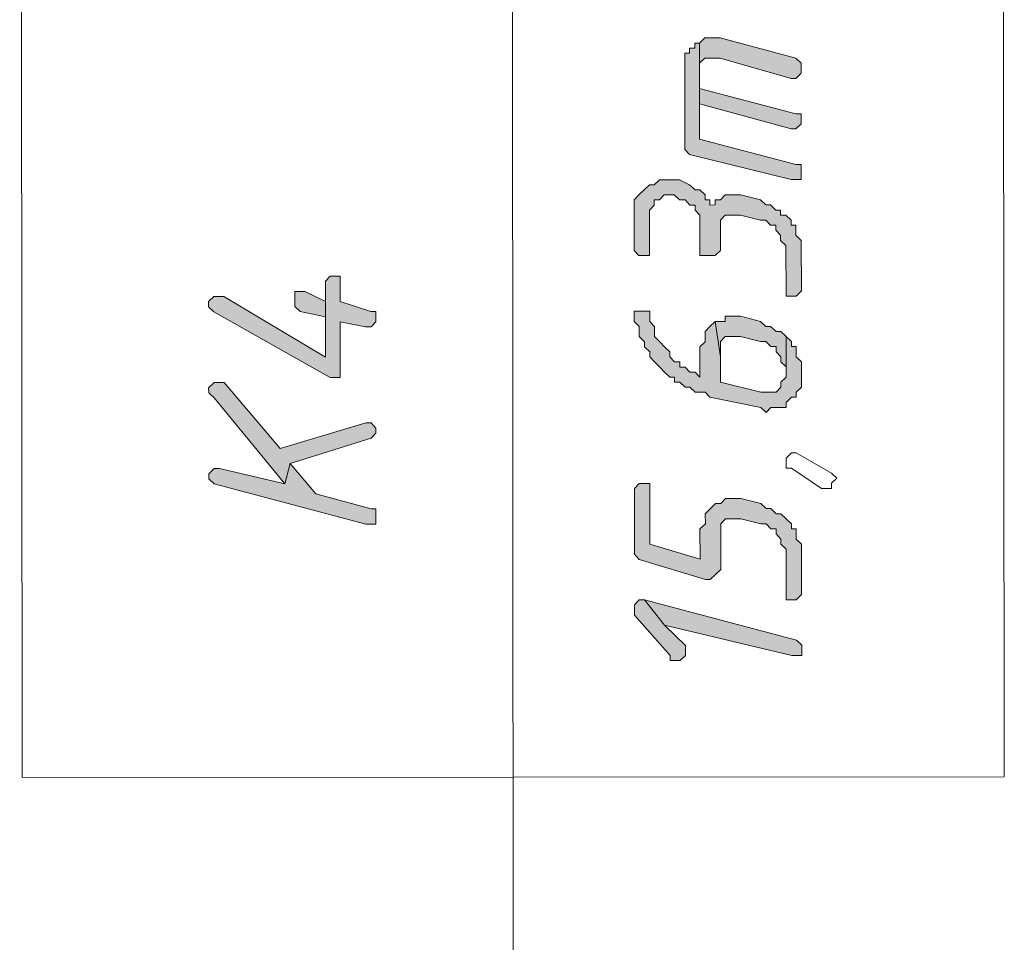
# Model space of a CAD drawing. Header units: inches. Extents: x -5850 to 5646, y 8947 to 13007.
# Tile 325 of 548: x -4449 to -4366, y 12589 to 12666. Entities that reach past the tile are written whole.
import ezdxf

# ---------------------------------------------------------------- set-up
doc = ezdxf.new("R2010")
doc.units = ezdxf.units.IN
doc.header["$MEASUREMENT"] = 0
for name, color, linetype in [('at_Entity', 7, 'Continuous'), ('at_Rect', 7, 'Continuous'), ('at_Solid', 7, 'Continuous')]:
    doc.layers.add(name, color=color, linetype=linetype)

msp = doc.modelspace()

# ---------------------------------------------------------------- hatches: boundary and pattern name
at = {"layer": 'at_Solid', "lineweight": 20}
for points in [[(-4391.877, 12663.946), (-4391.872, 12658.877), (-4391.875, 12661.838), (-4391.875, 12662.256), (-4391.43, 12662.681), (-4390.147, 12662.682), (-4384.234, 12660.997), (-4383.844, 12660.998), (-4383.398, 12661.422), (-4383.399, 12661.846), (-4383.399, 12662.264), (-4383.846, 12662.687), (-4390.148, 12664.371), (-4391.431, 12664.37)], [(-4393.102, 12662.255), (-4393.096, 12655.073), (-4392.705, 12654.655), (-4384.227, 12652.549), (-4383.39, 12652.55), (-4383.391, 12653.397), (-4383.392, 12653.816), (-4383.838, 12653.815), (-4391.87, 12655.922), (-4391.877, 12663.946), (-4392.267, 12663.946), (-4392.267, 12663.527), (-4392.713, 12663.527), (-4392.712, 12663.103), (-4393.103, 12663.103), (-4393.102, 12662.679)], [(-4391.872, 12658.877), (-4384.231, 12656.776), (-4383.84, 12656.776), (-4383.395, 12657.195), (-4383.395, 12657.619), (-4383.395, 12658.043), (-4383.841, 12658.042), (-4391.873, 12660.143), (-4391.875, 12661.838)], [(-4397.329, 12650), (-4397.326, 12646.626), (-4396.935, 12646.203), (-4396.043, 12646.204), (-4396.044, 12646.627), (-4396.047, 12650.001), (-4395.657, 12650.425), (-4395.657, 12650.849), (-4395.211, 12650.85), (-4394.821, 12651.274), (-4393.985, 12651.274), (-4393.538, 12650.851), (-4393.092, 12650.851), (-4392.701, 12650.428), (-4392.255, 12650.428), (-4392.255, 12650.005), (-4391.864, 12649.587), (-4391.861, 12646.207), (-4390.578, 12646.209), (-4390.133, 12646.633), (-4390.135, 12649.164), (-4389.745, 12649.589), (-4388.462, 12649.59), (-4386.789, 12649.167), (-4386.343, 12649.168), (-4385.952, 12648.744), (-4385.506, 12648.745), (-4385.506, 12648.327), (-4385.115, 12647.903), (-4385.115, 12647.479), (-4384.668, 12647.056), (-4384.664, 12642.835), (-4383.828, 12642.835), (-4383.382, 12643.259), (-4383.386, 12647.481), (-4383.832, 12647.904), (-4383.833, 12648.746), (-4384.224, 12648.746), (-4384.224, 12649.17), (-4384.67, 12649.593), (-4385.116, 12649.593), (-4385.117, 12650.011), (-4385.507, 12650.011), (-4385.954, 12650.434), (-4386.344, 12650.434), (-4386.791, 12650.857), (-4388.464, 12651.279), (-4389.746, 12651.278), (-4390.136, 12650.854), (-4390.583, 12650.854), (-4390.582, 12650.43), (-4391.028, 12650.429), (-4391.029, 12650.853), (-4391.419, 12650.853), (-4391.419, 12651.277), (-4391.866, 12651.7), (-4392.256, 12651.7), (-4392.703, 12652.118), (-4393.54, 12652.541), (-4395.212, 12652.539), (-4395.658, 12652.115), (-4396.049, 12652.115), (-4396.494, 12651.696), (-4396.94, 12651.272), (-4397.33, 12650.848), (-4397.33, 12650.424)], [(-4432.844, 12641.944), (-4432.397, 12641.526), (-4422.689, 12636.042), (-4421.853, 12636.043), (-4421.857, 12640.688), (-4419.738, 12640.266), (-4419.292, 12640.266), (-4418.902, 12640.69), (-4418.902, 12641.114), (-4418.902, 12641.538), (-4419.293, 12641.538), (-4421.859, 12642.377), (-4421.861, 12644.491), (-4422.697, 12644.49), (-4423.087, 12644.066), (-4423.081, 12637.731), (-4431.562, 12642.793), (-4432.398, 12642.792), (-4432.844, 12642.368)], [(-4425.651, 12642.374), (-4425.65, 12641.95), (-4425.204, 12641.532), (-4423.084, 12641.111), (-4423.081, 12637.731), (-4423.085, 12642.376), (-4424.815, 12643.222), (-4425.651, 12643.222), (-4425.651, 12642.798)], [(-4397.321, 12641.134), (-4397.321, 12640.71), (-4396.93, 12640.286), (-4396.929, 12639.444), (-4396.483, 12639.021), (-4396.483, 12638.603), (-4396.036, 12638.179), (-4396.036, 12637.755), (-4395.645, 12637.332), (-4395.198, 12636.909), (-4394.808, 12636.491), (-4394.361, 12636.067), (-4393.971, 12636.068), (-4393.971, 12635.644), (-4393.524, 12635.644), (-4393.078, 12635.221), (-4392.688, 12635.221), (-4392.241, 12634.803), (-4391.405, 12634.804), (-4391.014, 12634.381), (-4386.775, 12633.542), (-4386.329, 12633.119), (-4385.939, 12633.543), (-4384.656, 12633.544), (-4384.656, 12633.962), (-4384.211, 12634.387), (-4383.82, 12634.387), (-4383.821, 12634.811), (-4383.375, 12635.229), (-4383.376, 12636.077), (-4383.377, 12637.343), (-4383.823, 12637.766), (-4383.824, 12638.614), (-4384.214, 12638.614), (-4384.215, 12639.032), (-4384.661, 12639.455), (-4384.659, 12636.5), (-4384.658, 12636.076), (-4385.104, 12635.652), (-4385.104, 12635.228), (-4385.494, 12634.809), (-4386.776, 12634.808), (-4390.123, 12635.647), (-4390.125, 12637.761), (-4390.573, 12640.716), (-4391.019, 12640.292), (-4391.409, 12639.867), (-4391.408, 12639.025), (-4391.854, 12638.607), (-4391.852, 12636.069), (-4392.243, 12636.493), (-4392.689, 12636.493), (-4393.079, 12636.91), (-4393.526, 12636.91), (-4393.526, 12637.334), (-4393.972, 12637.333), (-4394.363, 12637.757), (-4394.363, 12638.181), (-4394.81, 12638.604), (-4395.2, 12639.022), (-4395.647, 12639.445), (-4395.648, 12640.287), (-4396.038, 12640.711), (-4396.039, 12641.135), (-4396.039, 12641.559), (-4397.322, 12641.557)], [(-4390.573, 12640.716), (-4390.125, 12637.761), (-4390.126, 12639.027), (-4389.736, 12639.451), (-4388.453, 12639.452), (-4386.78, 12639.03), (-4386.334, 12639.03), (-4385.943, 12638.612), (-4385.497, 12638.612), (-4385.497, 12638.189), (-4385.106, 12637.765), (-4385.106, 12637.341), (-4384.659, 12636.918), (-4384.659, 12636.5), (-4384.661, 12639.455), (-4385.108, 12639.873), (-4385.498, 12639.873), (-4385.945, 12640.296), (-4386.335, 12640.296), (-4386.781, 12640.719), (-4388.455, 12641.141), (-4389.737, 12641.14), (-4389.737, 12640.717), (-4390.127, 12640.716)], [(-4432.837, 12634.767), (-4432.391, 12634.344), (-4426.474, 12627.166), (-4426.029, 12628.857), (-4419.283, 12630.976), (-4418.893, 12631.4), (-4418.894, 12631.818), (-4419.284, 12632.242), (-4419.731, 12632.241), (-4426.867, 12630.122), (-4431.556, 12635.61), (-4432.392, 12635.609), (-4432.838, 12635.185)], [(-4432.831, 12627.585), (-4432.385, 12627.161), (-4419.723, 12623.793), (-4418.887, 12623.794), (-4418.887, 12624.642), (-4418.888, 12625.065), (-4419.278, 12625.065), (-4423.908, 12626.327), (-4426.029, 12628.857), (-4426.474, 12627.166), (-4431.94, 12628.433), (-4432.386, 12628.433), (-4432.831, 12628.008)], [(-4397.308, 12626.35), (-4397.304, 12621.282), (-4396.913, 12620.858), (-4391.391, 12619.173), (-4391, 12619.174), (-4390.555, 12619.598), (-4390.109, 12620.022), (-4390.112, 12623.82), (-4389.722, 12624.244), (-4388.44, 12624.245), (-4386.766, 12623.823), (-4386.32, 12623.823), (-4385.93, 12623.405), (-4385.483, 12623.406), (-4385.483, 12622.982), (-4385.092, 12622.558), (-4385.092, 12622.134), (-4384.645, 12621.711), (-4384.642, 12617.49), (-4383.805, 12617.49), (-4383.36, 12617.915), (-4383.362, 12620.87), (-4383.363, 12622.136), (-4383.81, 12622.559), (-4383.811, 12623.407), (-4384.201, 12623.407), (-4384.201, 12623.825), (-4384.648, 12624.248), (-4385.094, 12624.672), (-4385.485, 12624.671), (-4385.931, 12625.095), (-4386.321, 12625.094), (-4386.768, 12625.512), (-4388.441, 12625.935), (-4389.724, 12625.933), (-4390.114, 12625.509), (-4390.56, 12625.509), (-4391.006, 12625.09), (-4391.396, 12624.666), (-4391.395, 12623.818), (-4391.841, 12623.4), (-4391.838, 12620.863), (-4396.022, 12622.125), (-4396.026, 12627.194), (-4396.919, 12627.193), (-4397.308, 12626.769)], [(-4397.299, 12616.631), (-4397.299, 12616.213), (-4394.341, 12612.836), (-4394.34, 12612.412), (-4393.504, 12612.413), (-4393.058, 12612.837), (-4393.058, 12613.261), (-4393.059, 12613.679), (-4394.789, 12615.367), (-4396.464, 12617.479), (-4396.91, 12617.479), (-4397.3, 12617.055)], [(-4396.464, 12617.479), (-4394.789, 12615.367), (-4384.191, 12612.845), (-4383.355, 12612.846), (-4383.356, 12613.688), (-4383.802, 12614.111)]]:
    msp.add_hatch(color=7, dxfattribs=at).paths.add_polyline_path(points)

# ---------------------------------------------------------------- linework, layer by layer
at = {"layer": 'at_Entity', "color": 7, "lineweight": 20}
for p, q in [((-4407.287, 12436.258), (-4407.647, 12839.232)), ((-4391.431, 12664.37), (-4391.877, 12663.946)), ((-4390.148, 12664.371), (-4391.431, 12664.37)), ((-4383.846, 12662.687), (-4390.148, 12664.371)), ((-4391.877, 12663.946), (-4392.267, 12663.946)), ((-4392.267, 12663.946), (-4392.267, 12663.527)), ((-4391.877, 12663.946), (-4391.872, 12658.877)), ((-4391.87, 12655.922), (-4391.877, 12663.946)), ((-4392.712, 12663.103), (-4393.103, 12663.103)), ((-4393.103, 12663.103), (-4393.102, 12662.679)), ((-4392.267, 12663.527), (-4392.713, 12663.527)), ((-4392.713, 12663.527), (-4392.712, 12663.103)), ((-4393.102, 12662.679), (-4393.102, 12662.255)), ((-4393.102, 12662.255), (-4393.096, 12655.073)), ((-4391.875, 12662.256), (-4391.43, 12662.681)), ((-4391.875, 12661.838), (-4391.875, 12662.256)), ((-4391.43, 12662.681), (-4390.147, 12662.682)), ((-4390.147, 12662.682), (-4384.234, 12660.997)), ((-4383.399, 12662.264), (-4383.846, 12662.687)), ((-4383.399, 12661.846), (-4383.399, 12662.264)), ((-4391.873, 12660.143), (-4391.875, 12661.838)), ((-4391.875, 12661.838), (-4391.872, 12658.877)), ((-4391.872, 12658.877), (-4391.875, 12661.838)), ((-4383.844, 12660.998), (-4383.398, 12661.422)), ((-4383.398, 12661.422), (-4383.399, 12661.846)), ((-4384.234, 12660.997), (-4383.844, 12660.998)), ((-4383.841, 12658.042), (-4391.873, 12660.143)), ((-4391.872, 12658.877), (-4384.231, 12656.776)), ((-4383.395, 12658.043), (-4383.841, 12658.042)), ((-4383.395, 12657.619), (-4383.395, 12658.043)), ((-4383.84, 12656.776), (-4383.395, 12657.195)), ((-4383.395, 12657.195), (-4383.395, 12657.619)), ((-4384.231, 12656.776), (-4383.84, 12656.776)), ((-4383.838, 12653.815), (-4391.87, 12655.922)), ((-4393.096, 12655.073), (-4393.096, 12655.073)), ((-4393.096, 12655.073), (-4392.705, 12654.655)), ((-4392.705, 12654.655), (-4384.227, 12652.549)), ((-4383.392, 12653.816), (-4383.838, 12653.815)), ((-4383.391, 12653.397), (-4383.392, 12653.816)), ((-4383.39, 12652.55), (-4383.391, 12653.397)), ((-4396.049, 12652.115), (-4396.494, 12651.696)), ((-4395.658, 12652.115), (-4396.049, 12652.115)), ((-4395.212, 12652.539), (-4395.658, 12652.115)), ((-4393.54, 12652.541), (-4395.212, 12652.539)), ((-4392.703, 12652.118), (-4393.54, 12652.541)), ((-4392.256, 12651.7), (-4392.703, 12652.118)), ((-4392.703, 12652.118), (-4392.703, 12652.118)), ((-4384.227, 12652.549), (-4383.39, 12652.55)), ((-4396.94, 12651.272), (-4397.33, 12650.848)), ((-4396.494, 12651.696), (-4396.94, 12651.272)), ((-4396.94, 12651.272), (-4396.94, 12651.272)), ((-4395.211, 12650.85), (-4394.821, 12651.274)), ((-4394.821, 12651.274), (-4393.985, 12651.274)), ((-4393.985, 12651.274), (-4393.538, 12650.851)), ((-4391.866, 12651.7), (-4392.256, 12651.7)), ((-4391.419, 12651.277), (-4391.866, 12651.7)), ((-4391.419, 12650.853), (-4391.419, 12651.277)), ((-4389.746, 12651.278), (-4390.136, 12650.854)), ((-4388.464, 12651.279), (-4389.746, 12651.278)), ((-4386.791, 12650.857), (-4388.464, 12651.279)), ((-4397.33, 12650.848), (-4397.33, 12650.424)), ((-4397.33, 12650.424), (-4397.329, 12650)), ((-4396.047, 12650.001), (-4395.657, 12650.425)), ((-4395.657, 12650.849), (-4395.211, 12650.85)), ((-4395.657, 12650.425), (-4395.657, 12650.849)), ((-4393.538, 12650.851), (-4393.092, 12650.851)), ((-4393.092, 12650.851), (-4392.701, 12650.428)), ((-4392.701, 12650.428), (-4392.255, 12650.428)), ((-4392.255, 12650.428), (-4392.255, 12650.005)), ((-4391.029, 12650.853), (-4391.419, 12650.853)), ((-4391.028, 12650.429), (-4391.029, 12650.853)), ((-4390.582, 12650.43), (-4391.028, 12650.429)), ((-4390.136, 12650.854), (-4390.583, 12650.854)), ((-4390.583, 12650.854), (-4390.582, 12650.43)), ((-4386.344, 12650.434), (-4386.791, 12650.857)), ((-4385.954, 12650.434), (-4386.344, 12650.434)), ((-4385.507, 12650.011), (-4385.954, 12650.434)), ((-4397.329, 12650), (-4397.326, 12646.626)), ((-4396.044, 12646.627), (-4396.047, 12650.001)), ((-4392.255, 12650.005), (-4391.864, 12649.587)), ((-4391.864, 12649.587), (-4391.861, 12646.207)), ((-4390.135, 12649.164), (-4389.745, 12649.589)), ((-4389.745, 12649.589), (-4388.462, 12649.59)), ((-4388.462, 12649.59), (-4386.789, 12649.167)), ((-4385.117, 12650.011), (-4385.507, 12650.011)), ((-4385.116, 12649.593), (-4385.117, 12650.011)), ((-4384.67, 12649.593), (-4385.116, 12649.593)), ((-4384.224, 12649.17), (-4384.67, 12649.593)), ((-4390.133, 12646.633), (-4390.135, 12649.164)), ((-4390.135, 12649.164), (-4390.135, 12649.164)), ((-4386.789, 12649.167), (-4386.343, 12649.168)), ((-4386.343, 12649.168), (-4385.952, 12648.744)), ((-4384.224, 12648.746), (-4384.224, 12649.17)), ((-4385.952, 12648.744), (-4385.506, 12648.745)), ((-4385.506, 12648.745), (-4385.506, 12648.327)), ((-4385.506, 12648.327), (-4385.506, 12648.327)), ((-4385.506, 12648.327), (-4385.115, 12647.903)), ((-4383.833, 12648.746), (-4384.224, 12648.746)), ((-4383.832, 12647.904), (-4383.833, 12648.746)), ((-4385.115, 12647.903), (-4385.115, 12647.479)), ((-4385.115, 12647.479), (-4384.668, 12647.056)), ((-4383.386, 12647.481), (-4383.832, 12647.904)), ((-4383.382, 12643.259), (-4383.386, 12647.481)), ((-4397.326, 12646.626), (-4397.326, 12646.626)), ((-4397.326, 12646.626), (-4396.935, 12646.203)), ((-4396.043, 12646.204), (-4396.044, 12646.627)), ((-4390.578, 12646.209), (-4390.133, 12646.633)), ((-4384.668, 12647.056), (-4384.664, 12642.835)), ((-4396.935, 12646.203), (-4396.043, 12646.204)), ((-4391.861, 12646.207), (-4390.578, 12646.209)), ((-4422.697, 12644.49), (-4423.087, 12644.066)), ((-4423.087, 12644.066), (-4423.081, 12637.731)), ((-4421.861, 12644.491), (-4422.697, 12644.49)), ((-4421.859, 12642.377), (-4421.861, 12644.491)), ((-4424.815, 12643.222), (-4425.651, 12643.222)), ((-4425.651, 12643.222), (-4425.651, 12642.798)), ((-4423.085, 12642.376), (-4424.815, 12643.222)), ((-4383.828, 12642.835), (-4383.382, 12643.259)), ((-4432.398, 12642.792), (-4432.844, 12642.368)), ((-4432.844, 12642.368), (-4432.844, 12641.944)), ((-4431.562, 12642.793), (-4432.398, 12642.792)), ((-4423.081, 12637.731), (-4431.562, 12642.793)), ((-4425.651, 12642.798), (-4425.651, 12642.374)), ((-4425.651, 12642.374), (-4425.65, 12641.95)), ((-4423.081, 12637.731), (-4423.085, 12642.376)), ((-4419.293, 12641.538), (-4421.859, 12642.377)), ((-4384.664, 12642.835), (-4383.828, 12642.835)), ((-4432.844, 12641.944), (-4432.844, 12641.944)), ((-4432.844, 12641.944), (-4432.397, 12641.526)), ((-4432.397, 12641.526), (-4422.689, 12636.042)), ((-4425.65, 12641.95), (-4425.204, 12641.532)), ((-4425.204, 12641.532), (-4423.084, 12641.111)), ((-4418.902, 12641.538), (-4419.293, 12641.538)), ((-4418.902, 12641.114), (-4418.902, 12641.538)), ((-4396.039, 12641.559), (-4397.322, 12641.557)), ((-4397.322, 12641.557), (-4397.321, 12641.134)), ((-4396.039, 12641.135), (-4396.039, 12641.559)), ((-4423.084, 12641.111), (-4423.081, 12637.731)), ((-4421.853, 12636.043), (-4421.857, 12640.688)), ((-4421.857, 12640.688), (-4419.738, 12640.266)), ((-4419.292, 12640.266), (-4418.902, 12640.69)), ((-4418.902, 12640.69), (-4418.902, 12641.114)), ((-4397.321, 12641.134), (-4397.321, 12640.71)), ((-4397.321, 12640.71), (-4397.321, 12640.71)), ((-4397.321, 12640.71), (-4396.93, 12640.286)), ((-4396.038, 12640.711), (-4396.039, 12641.135)), ((-4395.648, 12640.287), (-4396.038, 12640.711)), ((-4390.573, 12640.716), (-4391.019, 12640.292)), ((-4390.573, 12640.716), (-4390.125, 12637.761)), ((-4390.127, 12640.716), (-4390.573, 12640.716)), ((-4390.125, 12637.761), (-4390.573, 12640.716)), ((-4389.737, 12640.717), (-4390.127, 12640.716)), ((-4388.455, 12641.141), (-4389.737, 12641.14)), ((-4389.737, 12641.14), (-4389.737, 12640.717)), ((-4386.781, 12640.719), (-4388.455, 12641.141)), ((-4386.335, 12640.296), (-4386.781, 12640.719)), ((-4419.738, 12640.266), (-4419.292, 12640.266)), ((-4396.93, 12640.286), (-4396.929, 12639.444)), ((-4395.647, 12639.445), (-4395.648, 12640.287)), ((-4391.019, 12640.292), (-4391.409, 12639.867)), ((-4391.409, 12639.867), (-4391.408, 12639.025)), ((-4391.019, 12640.292), (-4391.019, 12640.292)), ((-4385.945, 12640.296), (-4386.335, 12640.296)), ((-4385.498, 12639.873), (-4385.945, 12640.296)), ((-4385.108, 12639.873), (-4385.498, 12639.873)), ((-4384.661, 12639.455), (-4385.108, 12639.873)), ((-4396.929, 12639.444), (-4396.483, 12639.021)), ((-4396.483, 12639.021), (-4396.483, 12638.603)), ((-4395.2, 12639.022), (-4395.647, 12639.445)), ((-4394.81, 12638.604), (-4395.2, 12639.022)), ((-4395.2, 12639.022), (-4395.2, 12639.022)), ((-4391.408, 12639.025), (-4391.854, 12638.607)), ((-4390.126, 12639.027), (-4389.736, 12639.451)), ((-4390.125, 12637.761), (-4390.126, 12639.027)), ((-4390.126, 12639.027), (-4390.126, 12639.027)), ((-4389.736, 12639.451), (-4388.453, 12639.452)), ((-4388.453, 12639.452), (-4386.78, 12639.03)), ((-4386.78, 12639.03), (-4386.334, 12639.03)), ((-4386.334, 12639.03), (-4385.943, 12638.612)), ((-4384.659, 12636.5), (-4384.661, 12639.455)), ((-4384.661, 12639.455), (-4384.661, 12639.455)), ((-4384.215, 12639.032), (-4384.661, 12639.455)), ((-4384.661, 12639.455), (-4384.659, 12636.5)), ((-4384.214, 12638.614), (-4384.215, 12639.032)), ((-4396.483, 12638.603), (-4396.036, 12638.179)), ((-4396.036, 12638.179), (-4396.036, 12637.755)), ((-4394.363, 12638.181), (-4394.81, 12638.604)), ((-4394.363, 12637.757), (-4394.363, 12638.181)), ((-4391.854, 12638.607), (-4391.852, 12636.069)), ((-4385.943, 12638.612), (-4385.497, 12638.612)), ((-4385.497, 12638.612), (-4385.497, 12638.189)), ((-4385.497, 12638.189), (-4385.106, 12637.765)), ((-4383.824, 12638.614), (-4384.214, 12638.614)), ((-4383.823, 12637.766), (-4383.824, 12638.614)), ((-4396.036, 12637.755), (-4395.645, 12637.332)), ((-4395.645, 12637.332), (-4395.645, 12637.332)), ((-4395.645, 12637.332), (-4395.198, 12636.909)), ((-4393.972, 12637.333), (-4394.363, 12637.757)), ((-4393.526, 12637.334), (-4393.972, 12637.333)), ((-4393.526, 12636.91), (-4393.526, 12637.334)), ((-4390.123, 12635.647), (-4390.125, 12637.761)), ((-4385.106, 12637.765), (-4385.106, 12637.341)), ((-4385.106, 12637.341), (-4384.659, 12636.918)), ((-4383.377, 12637.343), (-4383.823, 12637.766)), ((-4383.376, 12636.077), (-4383.377, 12637.343)), ((-4395.198, 12636.909), (-4394.808, 12636.491)), ((-4394.808, 12636.491), (-4394.808, 12636.491)), ((-4394.808, 12636.491), (-4394.361, 12636.067)), ((-4393.079, 12636.91), (-4393.526, 12636.91)), ((-4392.689, 12636.493), (-4393.079, 12636.91)), ((-4392.243, 12636.493), (-4392.689, 12636.493)), ((-4391.852, 12636.069), (-4392.243, 12636.493)), ((-4384.659, 12636.918), (-4384.659, 12636.5)), ((-4384.659, 12636.5), (-4384.658, 12636.076)), ((-4432.392, 12635.609), (-4432.838, 12635.185)), ((-4431.556, 12635.61), (-4432.392, 12635.609)), ((-4426.867, 12630.122), (-4431.556, 12635.61)), ((-4422.689, 12636.042), (-4421.853, 12636.043)), ((-4394.361, 12636.067), (-4393.971, 12636.068)), ((-4393.971, 12636.068), (-4393.971, 12635.644)), ((-4393.971, 12635.644), (-4393.524, 12635.644)), ((-4393.524, 12635.644), (-4393.078, 12635.221)), ((-4391.852, 12636.069), (-4391.852, 12636.069)), ((-4386.776, 12634.808), (-4390.123, 12635.647)), ((-4384.658, 12636.076), (-4385.104, 12635.652)), ((-4385.104, 12635.652), (-4385.104, 12635.228)), ((-4383.375, 12635.229), (-4383.376, 12636.077)), ((-4432.838, 12635.185), (-4432.837, 12634.767)), ((-4393.078, 12635.221), (-4392.688, 12635.221)), ((-4392.688, 12635.221), (-4392.241, 12634.803)), ((-4392.241, 12634.803), (-4391.405, 12634.804)), ((-4391.405, 12634.804), (-4391.014, 12634.381)), ((-4385.494, 12634.809), (-4386.776, 12634.808)), ((-4385.104, 12635.228), (-4385.494, 12634.809)), ((-4385.104, 12635.228), (-4385.104, 12635.228)), ((-4383.821, 12634.811), (-4383.375, 12635.229)), ((-4383.82, 12634.387), (-4383.821, 12634.811)), ((-4432.837, 12634.767), (-4432.837, 12634.767)), ((-4432.837, 12634.767), (-4432.391, 12634.344)), ((-4432.391, 12634.344), (-4426.474, 12627.166)), ((-4391.014, 12634.381), (-4386.775, 12633.542)), ((-4384.656, 12633.962), (-4384.211, 12634.387)), ((-4384.211, 12634.387), (-4383.82, 12634.387)), ((-4386.775, 12633.542), (-4386.775, 12633.542)), ((-4386.775, 12633.542), (-4386.329, 12633.119)), ((-4386.329, 12633.119), (-4385.939, 12633.543)), ((-4385.939, 12633.543), (-4384.656, 12633.544)), ((-4384.656, 12633.544), (-4384.656, 12633.962)), ((-4386.329, 12633.119), (-4386.329, 12633.119)), ((-4419.731, 12632.241), (-4426.867, 12630.122)), ((-4419.284, 12632.242), (-4419.731, 12632.241)), ((-4418.894, 12631.818), (-4419.284, 12632.242)), ((-4418.893, 12631.4), (-4418.894, 12631.818)), ((-4418.894, 12631.818), (-4418.894, 12631.818)), ((-4426.029, 12628.857), (-4419.283, 12630.976)), ((-4419.283, 12630.976), (-4418.893, 12631.4)), ((-4419.283, 12630.976), (-4419.283, 12630.976)), ((-4384.652, 12629.317), (-4384.207, 12629.741)), ((-4384.652, 12628.475), (-4384.652, 12629.317)), ((-4384.652, 12629.317), (-4384.652, 12629.317)), ((-4384.207, 12629.741), (-4383.816, 12629.742)), ((-4383.816, 12629.742), (-4380.859, 12628.055)), ((-4432.386, 12628.433), (-4432.831, 12628.008)), ((-4431.94, 12628.433), (-4432.386, 12628.433)), ((-4426.474, 12627.166), (-4431.94, 12628.433)), ((-4426.474, 12627.166), (-4426.029, 12628.857)), ((-4426.029, 12628.857), (-4426.474, 12627.166)), ((-4423.908, 12626.327), (-4426.029, 12628.857)), ((-4384.205, 12628.476), (-4384.652, 12628.475)), ((-4381.695, 12626.783), (-4384.205, 12628.476)), ((-4384.205, 12628.476), (-4384.205, 12628.476)), ((-4432.831, 12628.008), (-4432.831, 12627.585)), ((-4432.831, 12627.585), (-4432.831, 12627.585)), ((-4432.831, 12627.585), (-4432.385, 12627.161)), ((-4380.859, 12628.055), (-4380.859, 12628.055)), ((-4380.859, 12628.055), (-4380.413, 12627.631)), ((-4380.413, 12627.631), (-4380.858, 12627.207)), ((-4432.385, 12627.161), (-4432.385, 12627.161)), ((-4432.385, 12627.161), (-4419.723, 12623.793)), ((-4396.919, 12627.193), (-4397.308, 12626.769)), ((-4397.308, 12626.769), (-4397.308, 12626.35)), ((-4396.026, 12627.194), (-4396.919, 12627.193)), ((-4396.022, 12622.125), (-4396.026, 12627.194)), ((-4380.858, 12626.783), (-4381.695, 12626.783)), ((-4380.858, 12627.207), (-4380.858, 12626.783)), ((-4419.278, 12625.065), (-4423.908, 12626.327)), ((-4397.308, 12626.35), (-4397.304, 12621.282)), ((-4389.724, 12625.933), (-4390.114, 12625.509)), ((-4388.441, 12625.935), (-4389.724, 12625.933)), ((-4386.768, 12625.512), (-4388.441, 12625.935)), ((-4418.888, 12625.065), (-4419.278, 12625.065)), ((-4418.887, 12624.642), (-4418.888, 12625.065)), ((-4391.006, 12625.09), (-4391.396, 12624.666)), ((-4390.56, 12625.509), (-4391.006, 12625.09)), ((-4391.006, 12625.09), (-4391.006, 12625.09)), ((-4390.114, 12625.509), (-4390.56, 12625.509)), ((-4386.321, 12625.094), (-4386.768, 12625.512)), ((-4385.931, 12625.095), (-4386.321, 12625.094)), ((-4385.485, 12624.671), (-4385.931, 12625.095)), ((-4418.887, 12623.794), (-4418.887, 12624.642)), ((-4391.396, 12624.666), (-4391.395, 12623.818)), ((-4390.112, 12623.82), (-4389.722, 12624.244)), ((-4389.722, 12624.244), (-4388.44, 12624.245)), ((-4388.44, 12624.245), (-4386.766, 12623.823)), ((-4385.094, 12624.672), (-4385.485, 12624.671)), ((-4384.648, 12624.248), (-4385.094, 12624.672)), ((-4384.201, 12623.825), (-4384.648, 12624.248)), ((-4384.648, 12624.248), (-4384.648, 12624.248)), ((-4419.723, 12623.793), (-4418.887, 12623.794)), ((-4391.395, 12623.818), (-4391.841, 12623.4)), ((-4391.841, 12623.4), (-4391.838, 12620.863)), ((-4390.109, 12620.022), (-4390.112, 12623.82)), ((-4390.112, 12623.82), (-4390.112, 12623.82)), ((-4386.766, 12623.823), (-4386.32, 12623.823)), ((-4386.32, 12623.823), (-4385.93, 12623.405)), ((-4385.93, 12623.405), (-4385.483, 12623.406)), ((-4385.483, 12623.406), (-4385.483, 12622.982)), ((-4384.201, 12623.407), (-4384.201, 12623.825)), ((-4383.811, 12623.407), (-4384.201, 12623.407)), ((-4383.81, 12622.559), (-4383.811, 12623.407)), ((-4385.483, 12622.982), (-4385.092, 12622.558)), ((-4385.092, 12622.558), (-4385.092, 12622.134)), ((-4383.363, 12622.136), (-4383.81, 12622.559)), ((-4391.838, 12620.863), (-4396.022, 12622.125)), ((-4385.092, 12622.134), (-4384.645, 12621.711)), ((-4384.645, 12621.711), (-4384.642, 12617.49)), ((-4383.362, 12620.87), (-4383.363, 12622.136)), ((-4397.304, 12621.282), (-4397.304, 12621.282)), ((-4397.304, 12621.282), (-4396.913, 12620.858)), ((-4396.913, 12620.858), (-4396.913, 12620.858)), ((-4396.913, 12620.858), (-4391.391, 12619.173)), ((-4383.36, 12617.915), (-4383.362, 12620.87)), ((-4390.555, 12619.598), (-4390.109, 12620.022)), ((-4391, 12619.174), (-4390.555, 12619.598)), ((-4390.555, 12619.598), (-4390.555, 12619.598)), ((-4391.391, 12619.173), (-4391, 12619.174)), ((-4383.805, 12617.49), (-4383.36, 12617.915)), ((-4396.91, 12617.479), (-4397.3, 12617.055)), ((-4397.3, 12617.055), (-4397.299, 12616.631)), ((-4396.464, 12617.479), (-4396.91, 12617.479)), ((-4396.464, 12617.479), (-4394.789, 12615.367)), ((-4383.802, 12614.111), (-4396.464, 12617.479)), ((-4394.789, 12615.367), (-4396.464, 12617.479)), ((-4384.642, 12617.49), (-4383.805, 12617.49)), ((-4397.299, 12616.631), (-4397.299, 12616.213)), ((-4397.299, 12616.213), (-4394.341, 12612.836)), ((-4394.789, 12615.367), (-4384.191, 12612.845)), ((-4393.059, 12613.679), (-4394.789, 12615.367)), ((-4393.058, 12613.261), (-4393.059, 12613.679)), ((-4383.356, 12613.688), (-4383.802, 12614.111)), ((-4383.355, 12612.846), (-4383.356, 12613.688)), ((-4383.356, 12613.688), (-4383.356, 12613.688)), ((-4394.341, 12612.836), (-4394.34, 12612.412)), ((-4393.504, 12612.413), (-4393.058, 12612.837)), ((-4393.058, 12612.837), (-4393.058, 12613.261)), ((-4384.191, 12612.845), (-4383.355, 12612.846)), ((-4394.34, 12612.412), (-4393.504, 12612.413))]:
    msp.add_line(p, q, dxfattribs=at)
at = {"layer": 'at_Rect', "color": 7, "lineweight": 20}
for p, q in [((-4448.605, 12839.195), (-4448.394, 12602.65)), ((-4366.449, 12602.723), (-4366.661, 12839.268)), ((-4366.449, 12602.723), (-4448.394, 12602.65))]:
    msp.add_line(p, q, dxfattribs=at)

doc.saveas('drawing.dxf')
